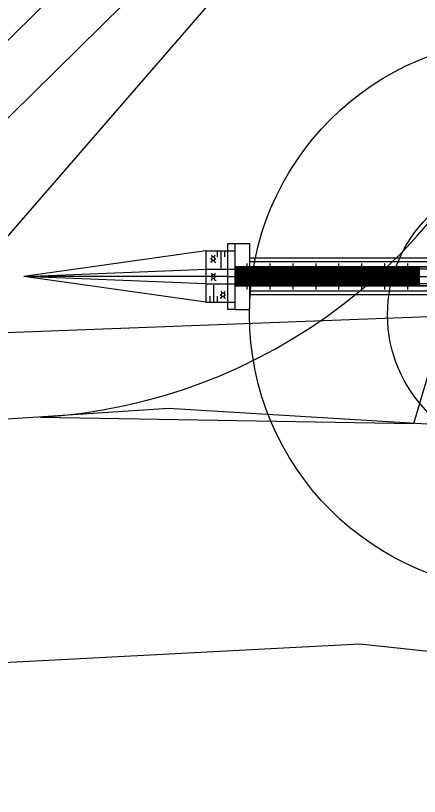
# Model space of a CAD drawing. Extents: x -510185 to -506993, y -1126306 to -1123642.
# Drawn here: x -509957.85 to -509946.88, y -1125318.99 to -1125297.78 of the extents above; entities that cross this region are included whole.
import ezdxf

# ---------------------------------------------------------------- set-up
doc = ezdxf.new("R2010")
doc.units = 0
for name, color, linetype in [('návrh', 7, 'Continuous'), ('parcelni hranice', 7, 'Continuous'), ('telefonica', 7, 'Continuous'), ('u_cesta19', 7, 'Continuous'), ('u_Telefonica', 7, 'Continuous'), ('ˇ4', 7, 'Continuous')]:
    doc.layers.add(name, color=color, linetype=linetype)

msp = doc.modelspace()

# ---------------------------------------------------------------- linework, layer by layer
at = {"layer": 'návrh'}
for radius in [7.5, 3.75]:
    msp.add_circle((-509943.992, -1125305.904), radius, dxfattribs=at)
at = {"layer": 'parcelni hranice'}
for p in [(-509933.78, -1125275.77), (-509933.08, -1125305.46)]:
    msp.add_line(p, (-509960.43, -1125306.48), dxfattribs=at)
at = {"layer": 'telefonica'}
msp.add_lwpolyline([(-509925.376, -1125273.86), (-509934.874, -1125279.916), (-509949.429, -1125292.052), (-509961.629, -1125304.056), (-510019.955, -1125337.117), (-510021.352, -1125337.908)], dxfattribs=at)
at = {"layer": 'u_cesta19'}
for p, q in [((-509951.882, -1125305.765), (-509951.882, -1125303.965)), ((-509951.882, -1125303.965), (-509951.482, -1125303.965)), ((-509951.482, -1125304.365), (-509951.482, -1125303.965)), ((-509952.682, -1125304.165), (-509957.624, -1125304.865)), ((-509952.682, -1125304.165), (-509952.682, -1125305.565)), ((-509952.682, -1125304.165), (-509951.882, -1125304.165)), ((-509952.504, -1125304.335), (-509952.528, -1125304.287)), ((-509952.432, -1125304.287), (-509952.456, -1125304.335)), ((-509952.375, -1125304.165), (-509952.375, -1125304.335)), ((-509952.275, -1125304.165), (-509952.275, -1125304.635)), ((-509952.175, -1125304.165), (-509952.175, -1125304.335)), ((-509952.528, -1125304.383), (-509952.552, -1125304.383)), ((-509952.552, -1125304.383), (-509952.528, -1125304.383)), ((-509952.528, -1125304.479), (-509952.552, -1125304.479)), ((-509952.528, -1125304.383), (-509952.504, -1125304.335)), ((-509952.504, -1125304.431), (-509952.528, -1125304.383)), ((-509952.528, -1125304.479), (-509952.504, -1125304.431)), ((-509952.456, -1125304.335), (-509952.504, -1125304.335)), ((-509952.456, -1125304.431), (-509952.504, -1125304.431)), ((-509952.456, -1125304.335), (-509952.432, -1125304.383)), ((-509952.432, -1125304.383), (-509952.456, -1125304.431)), ((-509952.432, -1125304.479), (-509952.456, -1125304.431)), ((-509952.432, -1125304.383), (-509952.408, -1125304.383)), ((-509952.432, -1125304.479), (-509952.408, -1125304.479)), ((-509951.57, -1125304.515), (-509951.57, -1125305.215)), ((-509936.032, -1125304.365), (-509951.482, -1125304.365)), ((-509951.482, -1125305.365), (-509951.482, -1125304.365)), ((-509936.032, -1125304.465), (-509951.482, -1125304.465)), ((-509950.945, -1125304.515), (-509950.945, -1125305.215)), ((-509950.32, -1125304.515), (-509950.32, -1125305.215)), ((-509949.695, -1125304.515), (-509949.695, -1125305.215)), ((-509949.07, -1125304.515), (-509949.07, -1125305.215)), ((-509948.445, -1125304.515), (-509948.445, -1125305.215)), ((-509947.82, -1125304.515), (-509947.82, -1125305.215)), ((-509947.195, -1125304.515), (-509947.195, -1125305.215)), ((-509957.624, -1125304.865), (-509952.682, -1125304.665)), ((-509952.682, -1125304.665), (-509951.882, -1125304.665)), ((-509935.632, -1125304.6), (-509951.882, -1125304.6)), ((-509951.882, -1125304.615), (-509951.882, -1125305.115)), ((-509951.257, -1125304.615), (-509951.882, -1125304.615)), ((-509935.632, -1125304.665), (-509951.882, -1125304.665)), ((-509951.868, -1125304.615), (-509951.868, -1125305.115)), ((-509951.271, -1125304.629), (-509951.868, -1125304.629)), ((-509951.271, -1125304.669), (-509951.868, -1125304.669)), ((-509951.271, -1125304.683), (-509951.868, -1125304.683)), ((-509951.271, -1125304.723), (-509951.868, -1125304.723)), ((-509951.271, -1125304.737), (-509951.868, -1125304.737)), ((-509951.577, -1125304.629), (-509951.577, -1125304.669)), ((-509951.577, -1125304.683), (-509951.577, -1125304.723)), ((-509951.577, -1125304.737), (-509951.577, -1125304.777)), ((-509951.563, -1125304.629), (-509951.563, -1125304.669)), ((-509951.563, -1125304.683), (-509951.563, -1125304.723)), ((-509951.563, -1125304.737), (-509951.563, -1125304.777)), ((-509951.271, -1125304.615), (-509951.271, -1125305.115)), ((-509950.632, -1125304.615), (-509951.257, -1125304.615)), ((-509951.257, -1125304.615), (-509951.257, -1125305.115)), ((-509951.257, -1125304.615), (-509951.257, -1125305.115)), ((-509951.243, -1125304.615), (-509951.243, -1125305.115)), ((-509950.646, -1125304.629), (-509951.243, -1125304.629)), ((-509950.646, -1125304.669), (-509951.243, -1125304.669)), ((-509950.646, -1125304.683), (-509951.243, -1125304.683)), ((-509950.646, -1125304.723), (-509951.243, -1125304.723)), ((-509950.646, -1125304.737), (-509951.243, -1125304.737)), ((-509950.952, -1125304.629), (-509950.952, -1125304.669)), ((-509950.952, -1125304.683), (-509950.952, -1125304.723)), ((-509950.952, -1125304.737), (-509950.952, -1125304.777)), ((-509950.938, -1125304.629), (-509950.938, -1125304.669)), ((-509950.938, -1125304.683), (-509950.938, -1125304.723)), ((-509950.938, -1125304.737), (-509950.938, -1125304.777)), ((-509950.646, -1125304.615), (-509950.646, -1125305.115)), ((-509950.007, -1125304.615), (-509950.632, -1125304.615)), ((-509950.632, -1125304.615), (-509950.632, -1125305.115)), ((-509950.632, -1125304.615), (-509950.632, -1125305.115)), ((-509950.618, -1125304.615), (-509950.618, -1125305.115)), ((-509950.021, -1125304.629), (-509950.618, -1125304.629)), ((-509950.021, -1125304.669), (-509950.618, -1125304.669)), ((-509950.021, -1125304.683), (-509950.618, -1125304.683)), ((-509950.021, -1125304.723), (-509950.618, -1125304.723)), ((-509950.021, -1125304.737), (-509950.618, -1125304.737)), ((-509950.327, -1125304.629), (-509950.327, -1125304.669)), ((-509950.327, -1125304.683), (-509950.327, -1125304.723)), ((-509950.327, -1125304.737), (-509950.327, -1125304.777)), ((-509950.313, -1125304.629), (-509950.313, -1125304.669)), ((-509950.313, -1125304.683), (-509950.313, -1125304.723)), ((-509950.313, -1125304.737), (-509950.313, -1125304.777)), ((-509950.021, -1125304.615), (-509950.021, -1125305.115)), ((-509949.382, -1125304.615), (-509950.007, -1125304.615)), ((-509950.007, -1125304.615), (-509950.007, -1125305.115)), ((-509950.007, -1125304.615), (-509950.007, -1125305.115)), ((-509949.993, -1125304.615), (-509949.993, -1125305.115)), ((-509949.396, -1125304.629), (-509949.993, -1125304.629)), ((-509949.396, -1125304.669), (-509949.993, -1125304.669)), ((-509949.396, -1125304.683), (-509949.993, -1125304.683)), ((-509949.396, -1125304.723), (-509949.993, -1125304.723)), ((-509949.396, -1125304.737), (-509949.993, -1125304.737)), ((-509949.702, -1125304.629), (-509949.702, -1125304.669)), ((-509949.702, -1125304.683), (-509949.702, -1125304.723)), ((-509949.702, -1125304.737), (-509949.702, -1125304.777)), ((-509949.688, -1125304.629), (-509949.688, -1125304.669)), ((-509949.688, -1125304.683), (-509949.688, -1125304.723)), ((-509949.688, -1125304.737), (-509949.688, -1125304.777)), ((-509949.396, -1125304.615), (-509949.396, -1125305.115)), ((-509948.757, -1125304.615), (-509949.382, -1125304.615)), ((-509949.382, -1125304.615), (-509949.382, -1125305.115)), ((-509949.382, -1125304.615), (-509949.382, -1125305.115)), ((-509949.368, -1125304.615), (-509949.368, -1125305.115)), ((-509948.771, -1125304.629), (-509949.368, -1125304.629)), ((-509948.771, -1125304.669), (-509949.368, -1125304.669)), ((-509948.771, -1125304.683), (-509949.368, -1125304.683)), ((-509948.771, -1125304.723), (-509949.368, -1125304.723)), ((-509948.771, -1125304.737), (-509949.368, -1125304.737)), ((-509949.077, -1125304.629), (-509949.077, -1125304.669)), ((-509949.077, -1125304.683), (-509949.077, -1125304.723)), ((-509949.077, -1125304.737), (-509949.077, -1125304.777)), ((-509949.063, -1125304.629), (-509949.063, -1125304.669)), ((-509949.063, -1125304.683), (-509949.063, -1125304.723)), ((-509949.063, -1125304.737), (-509949.063, -1125304.777)), ((-509948.771, -1125304.615), (-509948.771, -1125305.115)), ((-509948.132, -1125304.615), (-509948.757, -1125304.615)), ((-509948.757, -1125304.615), (-509948.757, -1125305.115)), ((-509948.757, -1125304.615), (-509948.757, -1125305.115)), ((-509948.743, -1125304.615), (-509948.743, -1125305.115)), ((-509948.146, -1125304.629), (-509948.743, -1125304.629)), ((-509948.146, -1125304.669), (-509948.743, -1125304.669)), ((-509948.146, -1125304.683), (-509948.743, -1125304.683)), ((-509948.146, -1125304.723), (-509948.743, -1125304.723)), ((-509948.146, -1125304.737), (-509948.743, -1125304.737)), ((-509948.452, -1125304.629), (-509948.452, -1125304.669)), ((-509948.452, -1125304.683), (-509948.452, -1125304.723)), ((-509948.452, -1125304.737), (-509948.452, -1125304.777)), ((-509948.438, -1125304.629), (-509948.438, -1125304.669)), ((-509948.438, -1125304.683), (-509948.438, -1125304.723)), ((-509948.438, -1125304.737), (-509948.438, -1125304.777)), ((-509948.146, -1125304.615), (-509948.146, -1125305.115)), ((-509947.507, -1125304.615), (-509948.132, -1125304.615)), ((-509948.132, -1125304.615), (-509948.132, -1125305.115)), ((-509948.132, -1125304.615), (-509948.132, -1125305.115)), ((-509948.118, -1125304.615), (-509948.118, -1125305.115)), ((-509947.521, -1125304.629), (-509948.118, -1125304.629)), ((-509947.521, -1125304.669), (-509948.118, -1125304.669)), ((-509947.521, -1125304.683), (-509948.118, -1125304.683)), ((-509947.521, -1125304.723), (-509948.118, -1125304.723)), ((-509947.521, -1125304.737), (-509948.118, -1125304.737)), ((-509947.827, -1125304.629), (-509947.827, -1125304.669)), ((-509947.827, -1125304.683), (-509947.827, -1125304.723)), ((-509947.827, -1125304.737), (-509947.827, -1125304.777)), ((-509947.813, -1125304.629), (-509947.813, -1125304.669)), ((-509947.813, -1125304.683), (-509947.813, -1125304.723)), ((-509947.813, -1125304.737), (-509947.813, -1125304.777)), ((-509947.521, -1125304.615), (-509947.521, -1125305.115)), ((-509947.507, -1125304.615), (-509947.507, -1125305.115)), ((-509947.507, -1125304.615), (-509947.507, -1125305.115)), ((-509946.882, -1125304.615), (-509947.507, -1125304.615)), ((-509947.493, -1125304.615), (-509947.493, -1125305.115)), ((-509946.896, -1125304.629), (-509947.493, -1125304.629)), ((-509946.896, -1125304.669), (-509947.493, -1125304.669)), ((-509946.896, -1125304.683), (-509947.493, -1125304.683)), ((-509946.896, -1125304.723), (-509947.493, -1125304.723)), ((-509946.896, -1125304.737), (-509947.493, -1125304.737)), ((-509947.202, -1125304.629), (-509947.202, -1125304.669)), ((-509947.202, -1125304.683), (-509947.202, -1125304.723)), ((-509947.202, -1125304.737), (-509947.202, -1125304.777)), ((-509947.188, -1125304.629), (-509947.188, -1125304.669)), ((-509947.188, -1125304.683), (-509947.188, -1125304.723)), ((-509947.188, -1125304.737), (-509947.188, -1125304.777)), ((-509946.896, -1125304.615), (-509946.896, -1125305.115)), ((-509946.882, -1125304.615), (-509946.882, -1125305.115)), ((-509946.882, -1125304.615), (-509946.882, -1125305.115)), ((-509946.257, -1125304.615), (-509946.882, -1125304.615)), ((-509952.082, -1125304.865), (-509957.624, -1125304.865)), ((-509952.682, -1125305.065), (-509957.624, -1125304.865)), ((-509952.682, -1125305.565), (-509957.624, -1125304.865)), ((-509952.523, -1125304.868), (-509952.547, -1125304.868)), ((-509952.547, -1125304.868), (-509952.523, -1125304.868)), ((-509952.499, -1125304.82), (-509952.523, -1125304.772)), ((-509952.523, -1125304.868), (-509952.499, -1125304.82)), ((-509952.499, -1125304.916), (-509952.523, -1125304.868)), ((-509952.523, -1125304.964), (-509952.499, -1125304.916)), ((-509952.451, -1125304.82), (-509952.499, -1125304.82)), ((-509952.451, -1125304.916), (-509952.499, -1125304.916)), ((-509952.427, -1125304.772), (-509952.451, -1125304.82)), ((-509952.451, -1125304.82), (-509952.427, -1125304.868)), ((-509952.427, -1125304.868), (-509952.451, -1125304.916)), ((-509952.427, -1125304.964), (-509952.451, -1125304.916)), ((-509952.427, -1125304.868), (-509952.403, -1125304.868)), ((-509952.082, -1125304.865), (-509935.432, -1125304.865)), ((-509951.271, -1125304.777), (-509951.868, -1125304.777)), ((-509951.271, -1125304.791), (-509951.868, -1125304.791)), ((-509951.271, -1125304.831), (-509951.868, -1125304.831)), ((-509951.271, -1125304.845), (-509951.868, -1125304.845)), ((-509951.271, -1125304.885), (-509951.868, -1125304.885)), ((-509951.271, -1125304.899), (-509951.868, -1125304.899)), ((-509951.271, -1125304.939), (-509951.868, -1125304.939)), ((-509951.577, -1125304.791), (-509951.577, -1125304.831)), ((-509951.577, -1125304.845), (-509951.577, -1125304.885)), ((-509951.577, -1125304.899), (-509951.577, -1125304.939)), ((-509951.563, -1125304.791), (-509951.563, -1125304.831)), ((-509951.563, -1125304.845), (-509951.563, -1125304.885)), ((-509951.563, -1125304.899), (-509951.563, -1125304.939)), ((-509950.646, -1125304.777), (-509951.243, -1125304.777)), ((-509950.646, -1125304.791), (-509951.243, -1125304.791)), ((-509950.646, -1125304.831), (-509951.243, -1125304.831)), ((-509950.646, -1125304.845), (-509951.243, -1125304.845)), ((-509950.646, -1125304.885), (-509951.243, -1125304.885)), ((-509950.646, -1125304.899), (-509951.243, -1125304.899)), ((-509950.646, -1125304.939), (-509951.243, -1125304.939)), ((-509950.952, -1125304.791), (-509950.952, -1125304.831)), ((-509950.952, -1125304.845), (-509950.952, -1125304.885)), ((-509950.952, -1125304.899), (-509950.952, -1125304.939)), ((-509950.938, -1125304.791), (-509950.938, -1125304.831)), ((-509950.938, -1125304.845), (-509950.938, -1125304.885)), ((-509950.938, -1125304.899), (-509950.938, -1125304.939)), ((-509950.021, -1125304.777), (-509950.618, -1125304.777)), ((-509950.021, -1125304.791), (-509950.618, -1125304.791)), ((-509950.021, -1125304.831), (-509950.618, -1125304.831)), ((-509950.021, -1125304.845), (-509950.618, -1125304.845)), ((-509950.021, -1125304.885), (-509950.618, -1125304.885)), ((-509950.021, -1125304.899), (-509950.618, -1125304.899)), ((-509950.021, -1125304.939), (-509950.618, -1125304.939)), ((-509950.327, -1125304.791), (-509950.327, -1125304.831)), ((-509950.327, -1125304.845), (-509950.327, -1125304.885)), ((-509950.327, -1125304.899), (-509950.327, -1125304.939)), ((-509950.313, -1125304.791), (-509950.313, -1125304.831)), ((-509950.313, -1125304.845), (-509950.313, -1125304.885)), ((-509950.313, -1125304.899), (-509950.313, -1125304.939)), ((-509949.396, -1125304.777), (-509949.993, -1125304.777)), ((-509949.396, -1125304.791), (-509949.993, -1125304.791)), ((-509949.396, -1125304.831), (-509949.993, -1125304.831)), ((-509949.396, -1125304.845), (-509949.993, -1125304.845)), ((-509949.396, -1125304.885), (-509949.993, -1125304.885)), ((-509949.396, -1125304.899), (-509949.993, -1125304.899)), ((-509949.396, -1125304.939), (-509949.993, -1125304.939)), ((-509949.702, -1125304.791), (-509949.702, -1125304.831)), ((-509949.702, -1125304.845), (-509949.702, -1125304.885)), ((-509949.702, -1125304.899), (-509949.702, -1125304.939)), ((-509949.688, -1125304.791), (-509949.688, -1125304.831)), ((-509949.688, -1125304.845), (-509949.688, -1125304.885)), ((-509949.688, -1125304.899), (-509949.688, -1125304.939)), ((-509948.771, -1125304.777), (-509949.368, -1125304.777)), ((-509948.771, -1125304.791), (-509949.368, -1125304.791)), ((-509948.771, -1125304.831), (-509949.368, -1125304.831)), ((-509948.771, -1125304.845), (-509949.368, -1125304.845)), ((-509948.771, -1125304.885), (-509949.368, -1125304.885)), ((-509948.771, -1125304.899), (-509949.368, -1125304.899)), ((-509948.771, -1125304.939), (-509949.368, -1125304.939)), ((-509949.077, -1125304.791), (-509949.077, -1125304.831)), ((-509949.077, -1125304.845), (-509949.077, -1125304.885)), ((-509949.077, -1125304.899), (-509949.077, -1125304.939)), ((-509949.063, -1125304.791), (-509949.063, -1125304.831)), ((-509949.063, -1125304.845), (-509949.063, -1125304.885)), ((-509949.063, -1125304.899), (-509949.063, -1125304.939)), ((-509948.146, -1125304.777), (-509948.743, -1125304.777)), ((-509948.146, -1125304.791), (-509948.743, -1125304.791)), ((-509948.146, -1125304.831), (-509948.743, -1125304.831)), ((-509948.146, -1125304.845), (-509948.743, -1125304.845)), ((-509948.146, -1125304.885), (-509948.743, -1125304.885)), ((-509948.146, -1125304.899), (-509948.743, -1125304.899)), ((-509948.146, -1125304.939), (-509948.743, -1125304.939)), ((-509948.452, -1125304.791), (-509948.452, -1125304.831)), ((-509948.452, -1125304.845), (-509948.452, -1125304.885)), ((-509948.452, -1125304.899), (-509948.452, -1125304.939)), ((-509948.438, -1125304.791), (-509948.438, -1125304.831)), ((-509948.438, -1125304.845), (-509948.438, -1125304.885)), ((-509948.438, -1125304.899), (-509948.438, -1125304.939)), ((-509947.521, -1125304.777), (-509948.118, -1125304.777)), ((-509947.521, -1125304.791), (-509948.118, -1125304.791)), ((-509947.521, -1125304.831), (-509948.118, -1125304.831)), ((-509947.521, -1125304.845), (-509948.118, -1125304.845)), ((-509947.521, -1125304.885), (-509948.118, -1125304.885)), ((-509947.521, -1125304.899), (-509948.118, -1125304.899)), ((-509947.521, -1125304.939), (-509948.118, -1125304.939)), ((-509947.827, -1125304.791), (-509947.827, -1125304.831)), ((-509947.827, -1125304.845), (-509947.827, -1125304.885)), ((-509947.827, -1125304.899), (-509947.827, -1125304.939)), ((-509947.813, -1125304.791), (-509947.813, -1125304.831)), ((-509947.813, -1125304.845), (-509947.813, -1125304.885)), ((-509947.813, -1125304.899), (-509947.813, -1125304.939)), ((-509946.896, -1125304.777), (-509947.493, -1125304.777)), ((-509946.896, -1125304.791), (-509947.493, -1125304.791)), ((-509946.896, -1125304.831), (-509947.493, -1125304.831)), ((-509946.896, -1125304.845), (-509947.493, -1125304.845)), ((-509946.896, -1125304.885), (-509947.493, -1125304.885)), ((-509946.896, -1125304.899), (-509947.493, -1125304.899)), ((-509946.896, -1125304.939), (-509947.493, -1125304.939)), ((-509947.202, -1125304.791), (-509947.202, -1125304.831)), ((-509947.202, -1125304.845), (-509947.202, -1125304.885)), ((-509947.202, -1125304.899), (-509947.202, -1125304.939)), ((-509947.188, -1125304.791), (-509947.188, -1125304.831)), ((-509947.188, -1125304.845), (-509947.188, -1125304.885)), ((-509947.188, -1125304.899), (-509947.188, -1125304.939)), ((-509952.682, -1125305.065), (-509951.882, -1125305.065)), ((-509952.523, -1125304.964), (-509952.547, -1125304.964)), ((-509952.463, -1125305.565), (-509952.463, -1125305.101)), ((-509952.427, -1125304.964), (-509952.403, -1125304.964)), ((-509935.632, -1125305.065), (-509951.882, -1125305.065)), ((-509951.257, -1125305.115), (-509951.882, -1125305.115)), ((-509935.632, -1125305.13), (-509951.882, -1125305.13)), ((-509951.271, -1125304.953), (-509951.868, -1125304.953)), ((-509951.271, -1125304.993), (-509951.868, -1125304.993)), ((-509951.271, -1125305.007), (-509951.868, -1125305.007)), ((-509951.271, -1125305.047), (-509951.868, -1125305.047)), ((-509951.271, -1125305.061), (-509951.868, -1125305.061)), ((-509951.271, -1125305.101), (-509951.868, -1125305.101)), ((-509951.577, -1125304.953), (-509951.577, -1125304.993)), ((-509951.577, -1125305.007), (-509951.577, -1125305.047)), ((-509951.577, -1125305.061), (-509951.577, -1125305.101)), ((-509951.563, -1125304.953), (-509951.563, -1125304.993)), ((-509951.563, -1125305.007), (-509951.563, -1125305.047)), ((-509951.563, -1125305.061), (-509951.563, -1125305.101)), ((-509950.632, -1125305.115), (-509951.257, -1125305.115)), ((-509950.646, -1125304.953), (-509951.243, -1125304.953)), ((-509950.646, -1125304.993), (-509951.243, -1125304.993)), ((-509950.646, -1125305.007), (-509951.243, -1125305.007)), ((-509950.646, -1125305.047), (-509951.243, -1125305.047)), ((-509950.646, -1125305.061), (-509951.243, -1125305.061)), ((-509950.646, -1125305.101), (-509951.243, -1125305.101)), ((-509950.952, -1125304.953), (-509950.952, -1125304.993)), ((-509950.952, -1125305.007), (-509950.952, -1125305.047)), ((-509950.952, -1125305.061), (-509950.952, -1125305.101)), ((-509950.938, -1125304.953), (-509950.938, -1125304.993)), ((-509950.938, -1125305.007), (-509950.938, -1125305.047)), ((-509950.938, -1125305.061), (-509950.938, -1125305.101)), ((-509950.007, -1125305.115), (-509950.632, -1125305.115)), ((-509950.021, -1125304.953), (-509950.618, -1125304.953)), ((-509950.021, -1125304.993), (-509950.618, -1125304.993)), ((-509950.021, -1125305.007), (-509950.618, -1125305.007)), ((-509950.021, -1125305.047), (-509950.618, -1125305.047)), ((-509950.021, -1125305.061), (-509950.618, -1125305.061)), ((-509950.021, -1125305.101), (-509950.618, -1125305.101)), ((-509950.327, -1125304.953), (-509950.327, -1125304.993)), ((-509950.327, -1125305.007), (-509950.327, -1125305.047)), ((-509950.327, -1125305.061), (-509950.327, -1125305.101)), ((-509950.313, -1125304.953), (-509950.313, -1125304.993)), ((-509950.313, -1125305.007), (-509950.313, -1125305.047)), ((-509950.313, -1125305.061), (-509950.313, -1125305.101)), ((-509949.382, -1125305.115), (-509950.007, -1125305.115)), ((-509949.396, -1125304.953), (-509949.993, -1125304.953)), ((-509949.396, -1125304.993), (-509949.993, -1125304.993)), ((-509949.396, -1125305.007), (-509949.993, -1125305.007)), ((-509949.396, -1125305.047), (-509949.993, -1125305.047)), ((-509949.396, -1125305.061), (-509949.993, -1125305.061)), ((-509949.396, -1125305.101), (-509949.993, -1125305.101)), ((-509949.702, -1125304.953), (-509949.702, -1125304.993)), ((-509949.702, -1125305.007), (-509949.702, -1125305.047)), ((-509949.702, -1125305.061), (-509949.702, -1125305.101)), ((-509949.688, -1125304.953), (-509949.688, -1125304.993)), ((-509949.688, -1125305.007), (-509949.688, -1125305.047)), ((-509949.688, -1125305.061), (-509949.688, -1125305.101)), ((-509948.757, -1125305.115), (-509949.382, -1125305.115)), ((-509948.771, -1125304.953), (-509949.368, -1125304.953)), ((-509948.771, -1125304.993), (-509949.368, -1125304.993)), ((-509948.771, -1125305.007), (-509949.368, -1125305.007)), ((-509948.771, -1125305.047), (-509949.368, -1125305.047)), ((-509948.771, -1125305.061), (-509949.368, -1125305.061)), ((-509948.771, -1125305.101), (-509949.368, -1125305.101)), ((-509949.077, -1125304.953), (-509949.077, -1125304.993)), ((-509949.077, -1125305.007), (-509949.077, -1125305.047)), ((-509949.077, -1125305.061), (-509949.077, -1125305.101)), ((-509949.063, -1125304.953), (-509949.063, -1125304.993)), ((-509949.063, -1125305.007), (-509949.063, -1125305.047)), ((-509949.063, -1125305.061), (-509949.063, -1125305.101)), ((-509948.132, -1125305.115), (-509948.757, -1125305.115)), ((-509948.146, -1125304.953), (-509948.743, -1125304.953)), ((-509948.146, -1125304.993), (-509948.743, -1125304.993)), ((-509948.146, -1125305.007), (-509948.743, -1125305.007)), ((-509948.146, -1125305.047), (-509948.743, -1125305.047)), ((-509948.146, -1125305.061), (-509948.743, -1125305.061)), ((-509948.146, -1125305.101), (-509948.743, -1125305.101)), ((-509948.452, -1125304.953), (-509948.452, -1125304.993)), ((-509948.452, -1125305.007), (-509948.452, -1125305.047)), ((-509948.452, -1125305.061), (-509948.452, -1125305.101)), ((-509948.438, -1125304.953), (-509948.438, -1125304.993)), ((-509948.438, -1125305.007), (-509948.438, -1125305.047)), ((-509948.438, -1125305.061), (-509948.438, -1125305.101)), ((-509947.507, -1125305.115), (-509948.132, -1125305.115)), ((-509947.521, -1125304.953), (-509948.118, -1125304.953)), ((-509947.521, -1125304.993), (-509948.118, -1125304.993)), ((-509947.521, -1125305.007), (-509948.118, -1125305.007)), ((-509947.521, -1125305.047), (-509948.118, -1125305.047)), ((-509947.521, -1125305.061), (-509948.118, -1125305.061)), ((-509947.521, -1125305.101), (-509948.118, -1125305.101)), ((-509947.827, -1125304.953), (-509947.827, -1125304.993)), ((-509947.827, -1125305.007), (-509947.827, -1125305.047)), ((-509947.827, -1125305.061), (-509947.827, -1125305.101)), ((-509947.813, -1125304.953), (-509947.813, -1125304.993)), ((-509947.813, -1125305.007), (-509947.813, -1125305.047)), ((-509947.813, -1125305.061), (-509947.813, -1125305.101)), ((-509946.882, -1125305.115), (-509947.507, -1125305.115)), ((-509946.896, -1125304.953), (-509947.493, -1125304.953)), ((-509946.896, -1125304.993), (-509947.493, -1125304.993)), ((-509946.896, -1125305.007), (-509947.493, -1125305.007)), ((-509946.896, -1125305.047), (-509947.493, -1125305.047)), ((-509946.896, -1125305.061), (-509947.493, -1125305.061)), ((-509946.896, -1125305.101), (-509947.493, -1125305.101)), ((-509947.202, -1125304.953), (-509947.202, -1125304.993)), ((-509947.202, -1125305.007), (-509947.202, -1125305.047)), ((-509947.202, -1125305.061), (-509947.202, -1125305.101)), ((-509947.188, -1125304.953), (-509947.188, -1125304.993)), ((-509947.188, -1125305.007), (-509947.188, -1125305.047)), ((-509947.188, -1125305.061), (-509947.188, -1125305.101)), ((-509946.257, -1125305.115), (-509946.882, -1125305.115)), ((-509952.264, -1125305.362), (-509952.288, -1125305.362)), ((-509952.288, -1125305.362), (-509952.264, -1125305.362)), ((-509952.24, -1125305.314), (-509952.264, -1125305.266)), ((-509952.264, -1125305.362), (-509952.24, -1125305.314)), ((-509952.24, -1125305.41), (-509952.264, -1125305.362)), ((-509952.192, -1125305.314), (-509952.24, -1125305.314)), ((-509952.168, -1125305.266), (-509952.192, -1125305.314)), ((-509952.192, -1125305.314), (-509952.168, -1125305.362)), ((-509952.168, -1125305.362), (-509952.192, -1125305.41)), ((-509952.168, -1125305.362), (-509952.144, -1125305.362)), ((-509936.032, -1125305.265), (-509951.482, -1125305.265)), ((-509936.032, -1125305.365), (-509951.482, -1125305.365)), ((-509951.482, -1125305.765), (-509951.482, -1125305.365)), ((-509952.682, -1125305.565), (-509951.882, -1125305.565)), ((-509952.563, -1125305.565), (-509952.563, -1125305.395)), ((-509952.363, -1125305.565), (-509952.363, -1125305.395)), ((-509952.264, -1125305.458), (-509952.288, -1125305.458)), ((-509952.264, -1125305.458), (-509952.24, -1125305.41)), ((-509952.192, -1125305.41), (-509952.24, -1125305.41)), ((-509952.168, -1125305.458), (-509952.192, -1125305.41)), ((-509952.168, -1125305.458), (-509952.144, -1125305.458)), ((-509951.882, -1125305.765), (-509951.482, -1125305.765)), ((-509957.172, -1125308.689), (-509947.027, -1125308.856))]:
    msp.add_line(p, q, dxfattribs=at)
for points in [[(-509947.027, -1125308.856), (-509944.425, -1125300.08), (-509943.185, -1125296.629), (-509941.538, -1125293.289), (-509939.523, -1125290.156), (-509937.167, -1125287.272), (-509934.54, -1125284.712), (-509931.449, -1125282.023)], [(-509946.909, -1125308.458), (-509944.425, -1125300.08), (-509943.185, -1125296.629), (-509941.538, -1125293.289), (-509939.523, -1125290.156), (-509937.167, -1125287.272), (-509934.54, -1125284.712), (-509931.449, -1125282.023)], [(-509951.882, -1125305.765), (-509952.082, -1125305.765), (-509952.082, -1125303.965), (-509951.882, -1125303.965)]]:
    msp.add_lwpolyline(points, dxfattribs=at)
msp.add_arc((-509958.074, -1125293.716), 15, 273.4478, 341.4586, dxfattribs=at)
at = {"layer": 'u_Telefonica'}
msp.add_lwpolyline([(-509926.182, -1125272.595), (-509935.761, -1125278.703), (-509950.437, -1125290.939), (-509962.54, -1125302.848), (-510020.695, -1125335.812), (-510022.091, -1125336.603)], dxfattribs=at)
msp.add_lwpolyline([(-509926.182, -1125272.595), (-509935.761, -1125278.703), (-509950.437, -1125290.939), (-509962.54, -1125302.848), (-510020.695, -1125335.812), (-510022.091, -1125336.603)], dxfattribs=at)
at = {"layer": 'ˇ4'}
for p, q in [((-509953.7, -1125308.45), (-509962.74, -1125309.06)), ((-509939.84, -1125309.29), (-509953.7, -1125308.45)), ((-509948.49, -1125314.85), (-509961.7, -1125315.55)), ((-509931.2, -1125316.77), (-509948.49, -1125314.85))]:
    msp.add_line(p, q, dxfattribs=at)

doc.saveas('drawing.dxf')
